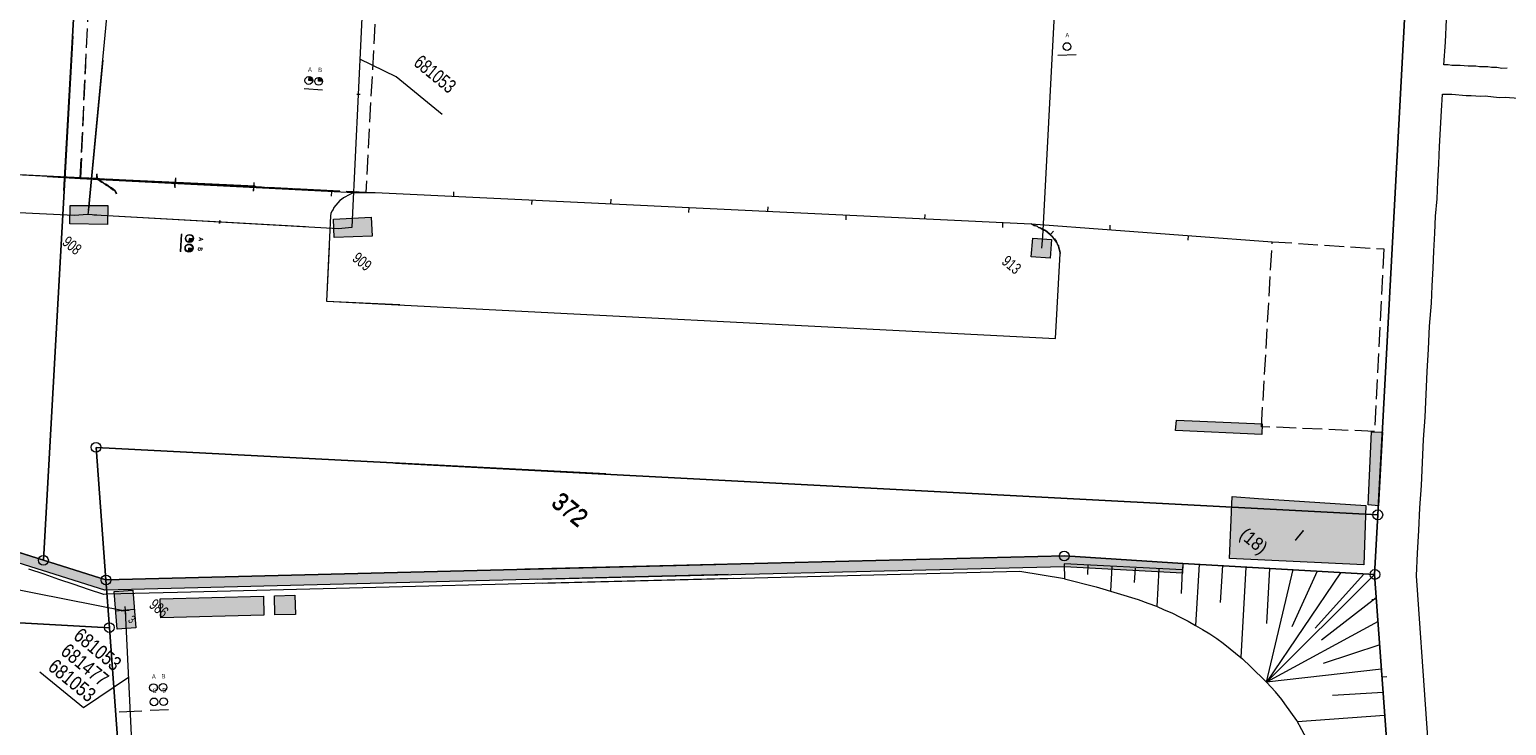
# Model space of a CAD drawing. Header units: metres. Extents: x -740 to 758, y -633 to 854.
# Tile 813 of 1056: x 104 to 198, y 106 to 150. Entities that reach past the tile are written whole.
import ezdxf

# ---------------------------------------------------------------- set-up
doc = ezdxf.new("R2010")
doc.units = ezdxf.units.M
doc.header["$MEASUREMENT"] = 0
doc.linetypes.add('1248_416', pattern=[1.664, 1.248, -0.416])
for name, color, linetype in [('Grundkarte.LOVION', 7, 'Continuous'), ('Grundkarte_Text.LOVION', 7, 'Continuous'), ('Telko.LOVION', 7, 'Continuous')]:
    doc.layers.add(name, color=color, linetype=linetype)
doc.styles.add('ERSTELLTER_STIL_1', font='arial.ttf')

msp = doc.modelspace()

# ---------------------------------------------------------------- hatches: boundary and pattern name
at = {"layer": 'Grundkarte.LOVION', "linetype": 'Continuous', "lineweight": 18}
for points in [[(148.789, 115.126), (148.018, 115.76), (109.189, 114.771), (85.494, 122.238), (79.788, 124.074), (65.974, 128.428), (60.241, 130.231), (46.394, 134.612), (40.693, 136.389), (29.532, 139.909), (29.083, 139.362), (40.516, 135.781), (46.217, 134.003), (60.064, 129.623), (65.77, 127.787), (79.585, 123.433), (85.318, 121.629), (109.135, 114.116)], [(182.779, 124.706), (177.317, 124.94), (177.263, 124.285), (182.757, 124.024)], [(190.175, 119.488), (190.426, 124.183), (189.744, 124.205), (189.52, 119.543)], [(180.866, 120.086), (180.69, 116.137), (189.242, 115.732), (189.376, 119.499), (182.534, 119.953)], [(177.736, 115.819), (170.212, 116.295), (135.862, 115.449), (136.666, 114.789), (170.19, 115.613), (177.709, 115.196)], [(112.658, 113.574), (119.228, 113.744), (119.26, 112.523), (112.69, 112.353)], [(119.928, 113.762), (121.227, 113.796), (121.259, 112.575), (119.959, 112.541)]]:
    msp.add_hatch(color=254, dxfattribs=at).paths.add_polyline_path(points)
at = {"layer": 'Telko.LOVION', "linetype": 'Continuous', "lineweight": 13}
for points in [[(122.361, 146.522), (122.347, 146.669), (122.299, 146.708), (122.296, 146.738), (122.264, 146.764), (122.234, 146.761), (122.186, 146.801), (122.128, 146.795), (122.121, 146.558)], [(122.985, 146.495), (122.969, 146.508), (122.957, 146.625), (122.925, 146.651), (122.922, 146.681), (122.874, 146.72), (122.845, 146.717), (122.796, 146.757), (122.738, 146.751), (122.732, 146.514)], [(109.328, 138.592), (106.918, 138.608), (106.899, 137.439), (109.313, 137.394)], [(109.328, 138.592), (106.918, 138.608), (106.899, 137.439), (109.313, 137.394)], [(126.09, 137.858), (123.678, 137.74), (123.734, 136.563), (126.149, 136.652)], [(126.09, 137.858), (123.678, 137.74), (123.734, 136.563), (126.149, 136.652)], [(114.484, 136.25), (114.63, 136.264), (114.736, 136.393), (114.733, 136.422), (114.76, 136.454), (114.757, 136.484), (114.52, 136.49)], [(114.505, 136.276), (114.652, 136.29), (114.757, 136.419), (114.755, 136.448), (114.781, 136.48), (114.778, 136.509), (114.541, 136.516)], [(169.289, 135.254), (169.38, 136.445), (168.176, 136.519), (168.085, 135.328)], [(114.456, 135.627), (114.47, 135.643), (114.587, 135.654), (114.6, 135.67), (114.629, 135.673), (114.695, 135.753), (114.692, 135.783), (114.706, 135.799), (114.703, 135.828), (114.729, 135.86), (114.476, 135.88)], [(114.478, 135.653), (114.491, 135.669), (114.608, 135.68), (114.621, 135.696), (114.65, 135.699), (114.717, 135.779), (114.714, 135.809), (114.727, 135.825), (114.724, 135.854), (114.75, 135.886), (114.497, 135.906)], [(109.719, 114.04), (109.924, 111.637), (111.098, 111.722), (110.922, 114.128)], [(109.719, 114.04), (109.924, 111.637), (111.098, 111.722), (110.922, 114.128)]]:
    msp.add_hatch(color=7, dxfattribs=at).paths.add_polyline_path(points)

# ---------------------------------------------------------------- linework, layer by layer
at = {"layer": 'Grundkarte.LOVION', "color": 8, "linetype": 'Continuous', "lineweight": 18}
for points in [[(133.25, 266.106), (132.495, 250.249), (120.704, 250.84), (132.495, 250.249), (168.601, 248.253), (185.064, 239.784), (196.039, 228.502), (190.142, 118.924)], [(190.142, 118.924), (127.635, 122.211), (190.142, 118.924), (189.923, 115.119), (177.736, 115.819), (170.212, 116.295), (135.862, 115.449), (170.212, 116.295), (177.736, 115.819), (189.923, 115.119), (193.088, 71.863), (193.358, 68.195), (193.088, 71.863), (189.923, 115.119), (190.142, 118.924), (196.039, 228.502), (197.26, 250.168), (197.93, 262.056), (220.091, 250.627)], [(112.198, 240.492), (106.52, 139.565)], [(106.52, 139.565), (112.198, 240.492)], [(141.012, 121.518), (108.573, 123.194), (109.189, 114.771), (105.223, 116.039), (107.106, 149.385), (105.223, 116.039), (60.118, 130.279), (62.892, 180.499), (60.118, 130.279), (45.359, 134.924), (46.78, 160.895), (45.359, 134.924), (29.532, 139.909), (45.359, 134.924), (60.118, 130.279), (105.223, 116.039), (109.189, 114.771), (109.429, 111.721), (59.74, 114.488), (28.343, 138.462), (59.74, 114.488), (109.429, 111.721), (118.03, -6.489)], [(198.359, 147.332), (198.034, 147.33), (197.703, 147.386), (197.379, 147.384), (197.139, 147.42), (196.606, 147.427), (196.366, 147.462), (196.1, 147.466), (195.892, 147.475), (195.626, 147.479), (195.386, 147.514), (194.853, 147.521), (194.613, 147.557), (194.347, 147.561), (194.443, 148.989), (194.508, 150.443)], [(193.835, 97.472), (192.592, 115.025), (192.656, 116.48), (192.753, 117.908), (192.818, 119.363), (192.915, 120.791), (193.044, 123.7), (193.141, 125.128), (193.27, 128.037), (193.367, 129.465), (193.432, 130.92), (193.555, 132.38), (193.596, 133.478), (193.662, 134.607), (193.703, 135.705), (193.77, 136.835), (193.81, 137.932), (193.909, 139.035), (193.95, 140.133), (194.017, 141.262), (194.057, 142.36), (194.191, 144.619), (194.263, 145.69), (194.53, 145.687), (194.855, 145.689), (195.75, 145.599), (196.075, 145.602), (196.374, 145.572), (196.64, 145.568), (196.965, 145.57), (197.86, 145.481), (198.244, 145.488), (199.672, 145.392)], [(83.632, 141.592), (107.604, 140.36), (118.772, 139.796)], [(109.89, 139.342), (109.885, 139.4), (109.783, 139.538), (109.558, 139.723), (109.371, 139.823), (109.242, 139.929), (109.055, 140.029), (108.926, 140.134), (108.771, 140.208), (108.643, 140.313), (107.604, 140.36), (83.787, 141.519)], [(109.882, 139.332), (109.85, 139.358), (109.775, 139.528), (109.62, 139.602), (109.362, 139.813), (109.207, 139.887), (109.047, 140.019), (108.892, 140.092), (108.763, 140.198), (108.608, 140.271), (107.569, 140.318), (105.459, 140.436)], [(105.459, 140.436), (107.569, 140.318), (124.977, 139.419), (125.744, 139.435), (126.335, 139.433), (168.087, 137.427)], [(108.606, 140.596), (108.608, 140.271)], [(108.608, 140.271), (122.861, 139.596)], [(108.614, 140.606), (108.643, 140.313)], [(108.643, 140.313), (118.708, 139.849)], [(113.625, 140.348), (113.595, 140.05)], [(113.606, 139.735), (113.603, 140.06)], [(113.633, 140.358), (113.63, 140.092)], [(118.618, 140.068), (118.588, 139.769)], [(113.598, 139.725), (113.569, 140.018)], [(118.585, 139.503), (118.615, 139.802)], [(118.611, 139.928), (118.596, 139.779)], [(118.619, 139.545), (118.623, 139.811)], [(125.12, 139.462), (124.977, 139.419), (124.722, 139.305), (124.329, 139.089), (124.192, 138.987), (124.08, 138.917), (123.71, 138.467), (123.663, 138.344), (123.584, 138.248), (123.511, 138.093), (123.496, 137.944), (123.229, 132.509), (169.628, 130.129), (169.927, 135.538), (169.91, 135.713), (169.877, 135.74), (169.866, 135.857), (169.834, 135.883), (169.817, 136.059), (169.784, 136.085), (169.709, 136.255), (169.504, 136.531), (169.274, 136.774), (168.985, 137.012), (168.642, 137.186), (168.552, 137.206), (168.455, 137.286), (168.274, 137.327), (168.21, 137.38), (168.087, 137.427)], [(123.551, 139.191), (123.581, 139.489)], [(131.326, 139.478), (131.322, 139.211)], [(136.311, 138.665), (136.315, 138.931)], [(141.332, 139.008), (141.302, 138.709)], [(146.291, 138.163), (146.321, 138.461)], [(151.312, 138.506), (151.308, 138.24)], [(156.298, 137.693), (156.301, 137.959)], [(161.318, 138.036), (161.288, 137.737)], [(166.277, 137.191), (166.275, 137.516)], [(168.087, 137.427), (168.21, 137.38), (168.274, 137.327), (168.455, 137.286), (168.552, 137.206), (168.642, 137.186), (168.707, 137.133), (168.894, 137.033), (168.985, 137.012), (169.467, 136.616), (169.504, 136.531), (169.569, 136.478), (169.671, 136.34), (169.784, 136.085), (169.817, 136.059), (169.834, 135.883), (169.866, 135.857), (169.877, 135.74), (169.91, 135.713), (169.927, 135.538)], [(168.087, 137.427), (183.419, 136.295)], [(173.089, 137.354), (173.091, 137.029)], [(169.491, 136.973), (169.306, 136.748)], [(178.06, 136.392), (178.09, 136.691)], [(123.4, 135.993), (123.237, 132.519), (127.899, 132.295)], [(118.03, -6.489), (109.429, 111.721), (109.189, 114.771), (148.018, 115.76), (109.189, 114.771), (108.573, 123.194), (141.012, 121.518)], [(149.111, 114.862), (113.76, 113.977), (109.249, 113.861), (109.073, 113.844), (108.096, 114.162), (107.178, 114.486), (106.201, 114.804), (105.283, 115.128), (104.306, 115.447)], [(170.206, 114.846), (167.353, 115.306), (136.955, 114.551)], [(193.358, 68.195), (193.088, 71.863), (189.923, 115.119)], [(189.752, 113.536), (190.045, 113.565)], [(190.707, 108.605), (190.415, 108.576)]]:
    msp.add_lwpolyline(points, dxfattribs=at)
at = {"layer": 'Grundkarte.LOVION', "color": 8, "linetype": '1248_416', "lineweight": 18}
for points in [[(125.744, 139.435), (107.569, 140.318), (108.334, 156.382), (126.575, 155.121)], [(189.919, 124.222), (182.737, 124.525), (183.419, 136.295), (190.527, 135.838)]]:
    msp.add_lwpolyline(points, close=True, dxfattribs=at)
msp.add_lwpolyline([(118.772, 139.796), (107.604, 140.36), (107.973, 148.671)], dxfattribs=at)
at = {"layer": 'Grundkarte.LOVION', "color": 7, "linetype": 'Continuous', "lineweight": 13}
for points in [[(148.789, 115.126), (109.135, 114.116), (85.318, 121.629), (79.585, 123.433), (65.77, 127.787), (60.064, 129.623), (46.217, 134.003), (40.516, 135.781), (29.083, 139.362)], [(29.532, 139.909), (40.693, 136.389), (46.394, 134.612), (60.241, 130.231), (65.974, 128.428), (79.788, 124.074), (85.494, 122.238), (109.189, 114.771), (148.018, 115.76)], [(135.862, 115.449), (170.212, 116.295), (177.736, 115.819), (177.709, 115.196), (170.19, 115.613), (136.666, 114.789)], [(189.923, 115.119), (177.736, 115.819), (177.718, 115.404), (170.173, 115.789), (170.206, 114.846), (172.207, 114.333), (174.886, 113.531), (175.5, 113.295), (176.05, 113.112), (176.547, 112.865), (177.039, 112.677), (177.568, 112.404), (178.065, 112.157), (178.535, 111.878), (178.974, 111.625), (179.445, 111.346), (179.889, 111.035), (180.301, 110.75), (181.522, 109.746), (182.042, 109.265), (183.055, 108.27)], [(171.686, 115.73), (171.658, 115.107)], [(173.205, 115.613), (173.119, 114.067)], [(178.775, 115.773), (178.535, 111.878)], [(180.262, 115.682), (180.107, 113.332)], [(174.692, 115.521), (174.634, 114.6)], [(176.205, 115.462), (176.082, 113.086)], [(177.691, 115.371), (177.627, 113.917)], [(181.749, 115.591), (181.426, 109.825)], [(183.235, 115.5), (183.046, 111.994)], [(187.754, 115.232), (183.055, 108.27), (184.748, 115.441)], [(189.308, 71.523), (188.981, 75.777), (188.828, 77.949), (188.619, 81.298), (188.447, 84.562), (188.32, 86.766), (188.125, 91.18), (187.51, 98.686), (186.901, 101.287), (186.508, 102.579), (186.27, 103.206), (186.037, 103.774), (185.74, 104.395), (185.303, 105.239), (184.979, 105.828), (184.226, 106.878), (184.022, 107.153), (183.619, 107.646), (183.055, 108.27), (189.923, 115.119), (193.088, 71.863), (189.405, 71.444)], [(186.267, 115.323), (184.661, 111.797)], [(189.241, 115.141), (186.148, 111.706)], [(190.039, 113.623), (186.547, 110.947)], [(190.156, 112.127), (183.055, 108.27)], [(190.273, 110.631), (186.664, 109.451)], [(190.363, 109.103), (183.055, 108.27)], [(190.48, 107.607), (187.248, 107.409)], [(190.564, 106.138), (185.017, 105.743)]]:
    msp.add_lwpolyline(points, dxfattribs=at)
at = {"layer": 'Grundkarte.LOVION', "color": 253, "linetype": 'Continuous', "lineweight": 18}
for points in [[(29.532, 139.909), (45.359, 134.924), (60.118, 130.279), (105.223, 116.039), (109.189, 114.771), (148.018, 115.76)], [(148.018, 115.76), (109.189, 114.771), (105.223, 116.039), (60.118, 130.279), (45.359, 134.924), (29.532, 139.909)], [(135.862, 115.449), (170.212, 116.295), (177.736, 115.819), (189.923, 115.119), (193.088, 71.863), (193.358, 68.195)], [(193.358, 68.195), (193.088, 71.863), (189.923, 115.119), (177.736, 115.819), (170.212, 116.295), (135.862, 115.449)]]:
    msp.add_lwpolyline(points, dxfattribs=at)
at = {"layer": 'Grundkarte.LOVION', "color": 7, "linetype": 'Continuous', "lineweight": 13}
for points in [[(182.779, 124.706), (182.757, 124.024), (177.263, 124.285), (177.317, 124.94)], [(190.175, 119.488), (189.52, 119.543), (189.744, 124.205), (190.426, 124.183)]]:
    msp.add_lwpolyline(points, close=True, dxfattribs=at)
at = {"layer": 'Grundkarte.LOVION', "color": 8, "linetype": 'Continuous', "lineweight": 18}
for points in [[(180.866, 120.086), (182.534, 119.953), (189.376, 119.499), (189.242, 115.732), (180.69, 116.137)], [(112.658, 113.574), (119.228, 113.744), (119.26, 112.523), (112.69, 112.353)], [(119.928, 113.762), (121.227, 113.796), (121.259, 112.575), (119.959, 112.541)]]:
    msp.add_lwpolyline(points, close=True, dxfattribs=at)
at = {"layer": 'Grundkarte.LOVION', "color": 9, "linetype": 'Continuous', "lineweight": 18}
for centre, radius in [((108.571, 123.211), 0.311), ((190.134, 118.915), 0.312), ((170.18, 116.297), 0.312), ((105.225, 116.02), 0.314), ((109.206, 114.762), 0.31), ((189.951, 115.12), 0.311), ((109.415, 111.741), 0.31)]:
    msp.add_circle(centre, radius, dxfattribs=at)
at = {"layer": 'Telko.LOVION', "color": 1, "linetype": 'Continuous', "lineweight": 18}
for points in [[(110.295, 162.012), (110.285, 161.509), (108.101, 138.508), (108.062, 138.297)], [(129.786, 160.667), (129.291, 160.589), (126.492, 160.655), (125.759, 160.746), (125.876, 160.004), (125.743, 155.158), (125.639, 154.409), (126.383, 154.364), (168.612, 151.857), (169.376, 151.902), (169.567, 151.153), (168.801, 136.625), (168.726, 135.879)], [(125.639, 154.409), (125.639, 153.655), (124.879, 137.695), (124.854, 137.205), (124.005, 137.122), (108.893, 137.964), (108.432, 137.993)], [(108.999, 147.855), (108.109, 138.517), (108.054, 138.024), (107.189, 137.955), (88.657, 138.862), (87.794, 138.925), (87.872, 138.43), (85.957, 125.519), (85.997, 124.651), (86.006, 123.81), (87.571, 117.328), (73.862, 120.598)], [(121.903, 137.25), (108.901, 137.974), (108.054, 138.024)], [(94.151, 11.629), (91.681, 63.199), (91.584, 64.032), (90.007, 72.301), (86.528, 113.635), (86.478, 114.753), (87.439, 116.709), (87.571, 117.328), (110.43, 112.809), (111.069, 99.63), (153.142, 102.798), (153.775, 94.363), (153.842, 93.069)]]:
    msp.add_lwpolyline(points, dxfattribs=at)
at = {"layer": 'Telko.LOVION', "color": 49, "linetype": 'Continuous', "lineweight": 18}
for points in [[(130.595, 144.387), (127.67, 146.79), (125.359, 147.909)], [(105.003, 108.924), (107.767, 106.652), (110.638, 108.573)]]:
    msp.add_lwpolyline(points, dxfattribs=at)
at = {"layer": 'Telko.LOVION', "color": 7, "linetype": 'Continuous', "lineweight": 13}
for points in [[(169.785, 148.174), (170.948, 148.214)], [(121.816, 146.055), (122.978, 145.962)], [(125.371, 145.664), (125.163, 145.673)], [(169.199, 143.89), (169.169, 143.887)], [(116.436, 137.446), (116.461, 137.64)], [(116.444, 137.456), (116.47, 137.65)], [(113.991, 136.763), (113.921, 135.663)], [(114.012, 136.789), (113.945, 135.66)], [(111, 112.88), (109.813, 112.778)], [(110.18, 112.799), (110.678, 112.848)], [(110.405, 113.073), (110.453, 112.575)], [(110.04, 106.372), (111.496, 106.441)], [(112.01, 106.476), (113.187, 106.532)]]:
    msp.add_lwpolyline(points, dxfattribs=at)
for points in [[(122.361, 146.522), (122.121, 146.558), (122.128, 146.795), (122.186, 146.801), (122.234, 146.761), (122.264, 146.764), (122.296, 146.738), (122.299, 146.708), (122.347, 146.669)], [(122.985, 146.495), (122.732, 146.514), (122.738, 146.751), (122.796, 146.757), (122.845, 146.717), (122.874, 146.72), (122.922, 146.681), (122.925, 146.651), (122.957, 146.625), (122.969, 146.508)], [(109.328, 138.592), (109.313, 137.394), (106.899, 137.439), (106.918, 138.608)], [(109.328, 138.592), (109.313, 137.394), (106.899, 137.439), (106.918, 138.608)], [(126.09, 137.858), (126.149, 136.652), (123.734, 136.563), (123.678, 137.74)], [(126.09, 137.858), (126.149, 136.652), (123.734, 136.563), (123.678, 137.74)], [(114.484, 136.25), (114.52, 136.49), (114.757, 136.484), (114.76, 136.454), (114.733, 136.422), (114.736, 136.393), (114.63, 136.264)], [(114.505, 136.276), (114.541, 136.516), (114.778, 136.509), (114.781, 136.48), (114.755, 136.448), (114.757, 136.419), (114.652, 136.29)], [(169.289, 135.254), (168.085, 135.328), (168.176, 136.519), (169.38, 136.445)], [(169.289, 135.254), (168.085, 135.328), (168.176, 136.519), (169.38, 136.445)], [(114.456, 135.627), (114.476, 135.88), (114.729, 135.86), (114.703, 135.828), (114.706, 135.799), (114.692, 135.783), (114.695, 135.753), (114.629, 135.673), (114.6, 135.67), (114.587, 135.654), (114.47, 135.643)], [(114.478, 135.653), (114.497, 135.906), (114.75, 135.886), (114.724, 135.854), (114.727, 135.825), (114.714, 135.809), (114.717, 135.779), (114.65, 135.699), (114.621, 135.696), (114.608, 135.68), (114.491, 135.669)], [(109.719, 114.04), (110.922, 114.128), (111.098, 111.722), (109.924, 111.637)], [(109.719, 114.04), (110.922, 114.128), (111.098, 111.722), (109.924, 111.637)]]:
    msp.add_lwpolyline(points, close=True, dxfattribs=at)
for centre, radius in [((170.359, 148.718), 0.245), ((122.112, 146.556), 0.249), ((122.738, 146.505), 0.249), ((114.506, 136.487), 0.246), ((114.528, 136.513), 0.246), ((114.483, 135.877), 0.247), ((114.504, 135.903), 0.247), ((112.228, 107.917), 0.244), ((112.837, 107.944), 0.243), ((112.26, 107.013), 0.244), ((112.872, 107.024), 0.244)]:
    msp.add_circle(centre, radius, dxfattribs=at)

# ---------------------------------------------------------------- texts
at = {"layer": 'Grundkarte_Text.LOVION', "color": 7, "linetype": 'Continuous', "lineweight": 13, "attachment_point": 7, "style": 'ERSTELLTER_STIL_1'}
for s, insert, char_height, rotation in [('{\\A1;\\W0.89450x;372}', (137.479, 119.569), 1.12432, 320.58365), ('{\\A1;\\W0.89450x;372}', (137.445, 119.527), 1.12432, 320.58365), ('{\\A1;\\W0.89449x;(18)}', (181.109, 117.334), 0.83073, 320.58413), ('{\\A1;\\W0.89459x;I}', (184.77, 117.375), 0.83073, 320.58413)]:
    msp.add_mtext(s, dxfattribs=dict(at, insert=insert, char_height=char_height, rotation=rotation))
at = {"layer": 'Telko.LOVION', "color": 7, "linetype": 'Continuous', "lineweight": 13, "attachment_point": 7, "style": 'ERSTELLTER_STIL_1'}
for s, insert, char_height, rotation in [('{\\A1;\\W0.71016x;A}', (170.265, 149.302), 0.28341, 1.60968), ('{\\A1;\\W0.71008x;A}', (122.06, 147.127), 0.28624, 355.53825), ('{\\A1;\\W0.71540x;B}', (122.7, 147.098), 0.28624, 355.53824), ('{\\A1;\\W0.71560x;908}', (106.359, 136.153), 0.71139, 320.58413), ('{\\A1;\\W0.70993x;A}', (115.101, 136.564), 0.28463, 266.55596), ('{\\A1;\\W0.71004x;A}', (115.122, 136.59), 0.28458, 266.55534), ('{\\A1;\\W0.71537x;B}', (115.056, 135.937), 0.28458, 266.55401), ('{\\A1;\\W0.71534x;B}', (115.077, 135.963), 0.28458, 266.55534), ('{\\A1;\\W0.71560x;909}', (124.819, 135.126), 0.7114, 320.58298), ('{\\A1;\\W0.71557x;913}', (166.143, 134.925), 0.7114, 320.58298), ('{\\A1;\\W0.71557x;986}', (111.888, 113.068), 0.7114, 320.58298), ('{\\A1;\\W0.70999x;A}', (112.14, 108.487), 0.28136, 2.15849), ('{\\A1;\\W0.71533x;B}', (112.761, 108.502), 0.28135, 2.14783), ('{\\A1;\\W0.71588x;C}', (112.175, 107.564), 0.28135, 2.14783), ('{\\A1;\\W0.71586x;D}', (112.798, 107.605), 0.28136, 2.14778)]:
    msp.add_mtext(s, dxfattribs=dict(at, insert=insert, char_height=char_height, rotation=rotation))
at = {"layer": 'Telko.LOVION', "color": 220, "linetype": 'Continuous', "lineweight": 18, "attachment_point": 7, "style": 'ERSTELLTER_STIL_1'}
for s, insert, char_height, rotation in [('{\\A1;\\W0.71562x;681053}', (128.714, 147.558), 0.88922, 320.58413), ('{\\A1;\\W0.80002x;681053}', (107.059, 111.076), 0.91526, 320.58405), ('{\\A1;\\W0.80002x;681477}', (106.248, 110.089), 0.91526, 320.58405), ('{\\A1;\\W0.80002x;681053}', (105.437, 109.101), 0.91526, 320.58405)]:
    msp.add_mtext(s, dxfattribs=dict(at, insert=insert, char_height=char_height, rotation=rotation))
at = {"layer": 'Telko.LOVION', "color": 250, "linetype": 'Continuous', "lineweight": 18, "insert": (110.563, 112.142), "char_height": 0.53355, "attachment_point": 7, "rotation": 320.58413, "style": 'ERSTELLTER_STIL_1'}
msp.add_mtext('{\\A1;\\W0.71557x;3}', dxfattribs=at)

doc.saveas('drawing.dxf')
